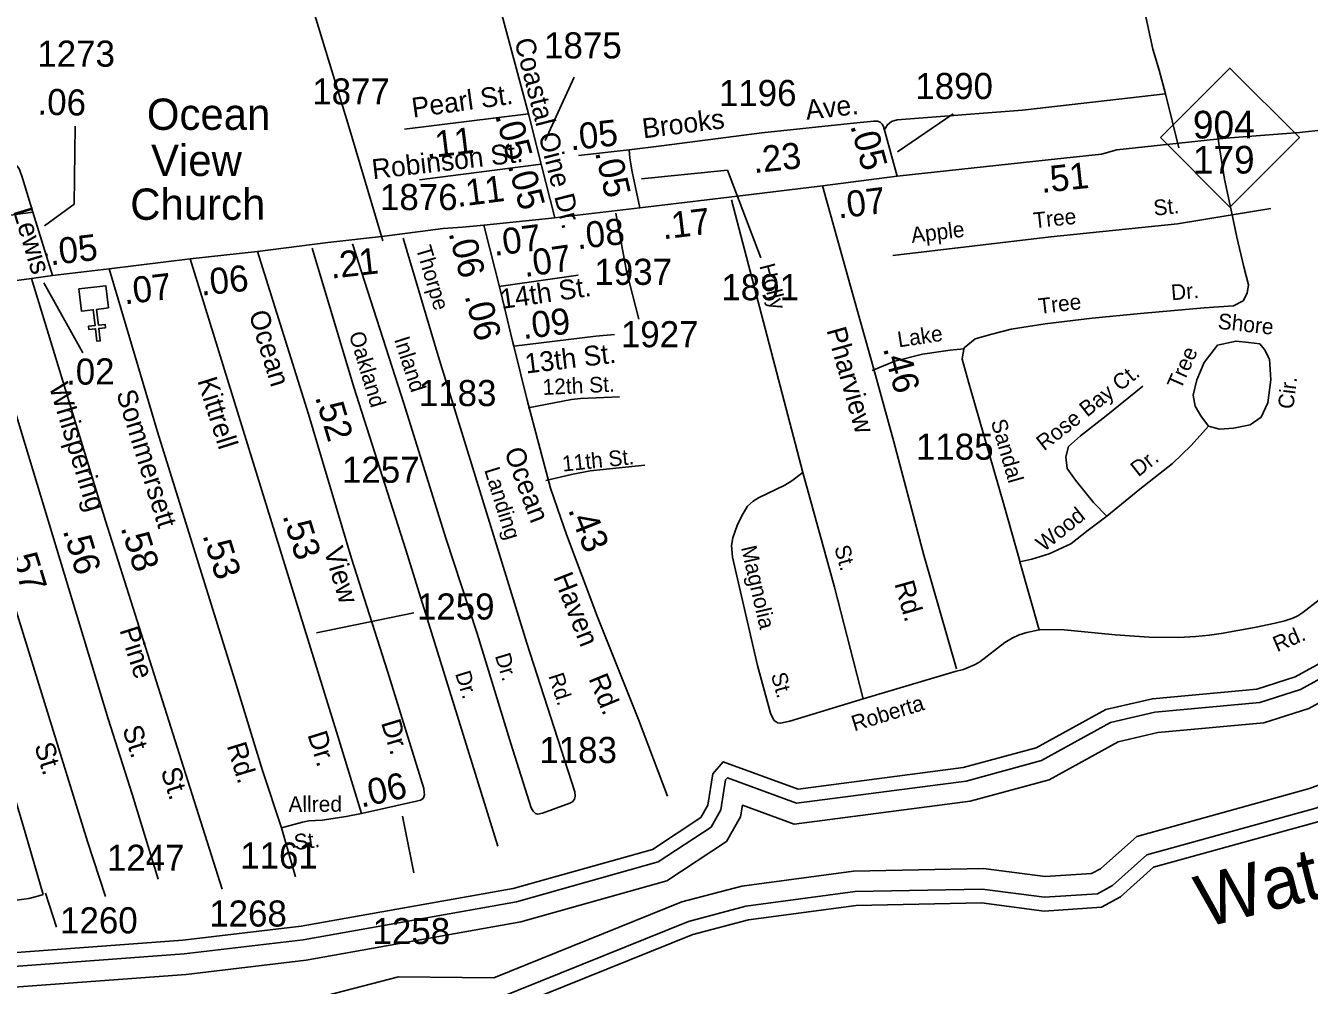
# Model space of a CAD drawing. Extents: x 2104537 to 2336408, y 34176 to 229611.
# Drawn here: x 2158685 to 2164832, y 51062 to 55659 of the extents above; entities that cross this region are included whole.
import ezdxf

# ---------------------------------------------------------------- set-up
doc = ezdxf.new("R2010")
doc.units = 0
for name, color, linetype in [('Exist Cultural Church CELL', 7, 'Continuous'), ('Exist Cultural Church Label', 7, 'Continuous'), ('Exist Hydrographic Buffer Line', 7, 'Continuous'), ('Exist Hydrographic Creek Single Shore', 7, 'Continuous'), ('Exist Hydrographic Intracoastal Waterway Label', 7, 'Continuous'), ('Exist Road Non-System Type 51', 7, 'Continuous'), ('Exist Road Non-System Type 51 Label', 7, 'Continuous'), ('Exist Road Primary NC Attributed', 7, 'Continuous'), ('Exist Road Primary NC Mileage Hundredths English Label', 7, 'Continuous'), ('Exist Road Primary NC Shield CELL', 7, 'Continuous'), ('Exist Road Primary NC Shield Number Label', 7, 'Continuous'), ('Exist Road Secondary Mileage Hundredths English Label', 7, 'Continuous'), ('Exist Road Secondary Type 51 Attributed', 7, 'Continuous'), ('Exist Road Secondary Type 51 Label', 7, 'Continuous'), ('Exist Road Secondary Type 51 Number Label', 7, 'Continuous')]:
    doc.layers.add(name, color=color, linetype=linetype)

msp = doc.modelspace()

# ---------------------------------------------------------------- linework, layer by layer
at = {"layer": 'Exist Cultural Church CELL'}
msp.add_lwpolyline([(2159081.2, 54307.1), (2159024.6, 54300.5), (2159033.3, 54224.9), (2159065.1, 54228.5), (2159066.9, 54212.6), (2159035.1, 54209), (2159041.9, 54149.2), (2159026, 54147.4), (2159019.2, 54207.2), (2158987.4, 54203.5), (2158985.5, 54219.4), (2159017.3, 54223), (2159008.7, 54298.7), (2158951.4, 54292.3), (2158939.3, 54398), (2159069.1, 54412.9)], close=True, dxfattribs=at)
at = {"layer": 'Exist Hydrographic Buffer Line'}
for points in [[(2156978.2, 50634.6), (2157458.8, 50711.5), (2157846.2, 50732.5), (2158201.4, 50660.7), (2158314.2, 50671.9), (2158718.8, 50866.3), (2159602.1, 50982.2), (2160082.7, 51001.9), (2160470, 51103.9), (2160926.2, 51098.3), (2161827.5, 51462.5), (2162114.4, 51538.1), (2162649.7, 51609.5), (2163271.1, 51621.3), (2163567.4, 51583.1), (2163789.8, 51597.4), (2163832.4, 51621.2), (2164005.5, 51776), (2164833.6, 52005.1), (2165267.9, 52168), (2165915.7, 52333.7), (2167002.1, 52512.1), (2168593, 53013.8), (2168957.8, 53060.6)], [(2157022, 50541.9), (2157469.2, 50613.5), (2157839, 50633.5), (2158196.4, 50561.3), (2158341.2, 50575.6), (2158747.2, 50770.7), (2159610.5, 50884.1), (2160097.4, 50903.9), (2160482.2, 51005.3), (2160944.8, 50999.6), (2161858.6, 51368.9), (2162133.5, 51441.3), (2162657.2, 51511.2), (2163265.7, 51522.7), (2163564.3, 51484.3), (2163818.3, 51500.6), (2163889.8, 51540.6), (2164054, 51687.3), (2164864, 51911.5), (2165297.5, 52074), (2165935.9, 52237.2), (2167025, 52416.1), (2168614.2, 52917.3), (2168920.3, 52956.6)], [(2157832.9, 51093.4), (2159444.5, 51212.8), (2160013.7, 51281), (2161034.8, 51462.5), (2161713.7, 51653.4), (2161967.6, 51820.8), (2162014.2, 51903.3), (2162037.1, 52047), (2162045.4, 52056.6), (2162376.6, 51935.1), (2163188.1, 52040.6), (2163549, 52138.8), (2163880.9, 52322.1), (2164091.7, 52370.5), (2164594.5, 52416.9), (2164790.2, 52479.8), (2165127.6, 52664.5)], [(2157849, 50995.9), (2159454, 51114.8), (2160028.2, 51183.6), (2161056.8, 51366.4), (2161755.1, 51562.8), (2162041.6, 51751.7), (2162108.6, 51870.3), (2162117.4, 51925.3), (2162365.4, 51834.4), (2163207.5, 51943.8), (2163586.3, 52046.9), (2163916.4, 52229.2), (2164107.3, 52273), (2164614.3, 52319.8), (2164829.2, 52389), (2165186.5, 52584.5)]]:
    msp.add_lwpolyline(points, dxfattribs=at)
at = {"layer": 'Exist Hydrographic Creek Single Shore'}
for points in [[(2157037.9, 50478), (2157476.2, 50548.2), (2157834.2, 50567.5), (2158193.1, 50495), (2158359.2, 50511.5), (2158766.2, 50707), (2159616.1, 50818.6), (2160107.2, 50838.7), (2160490.3, 50939.6), (2160957.2, 50933.8), (2161879.3, 51306.5), (2162146.3, 51376.8), (2162662.2, 51445.6), (2163262.2, 51457), (2163562.2, 51418.4), (2163837.3, 51436.1), (2163928.2, 51486.8), (2164086.3, 51628.2), (2164884.3, 51849), (2165317.2, 52011.3), (2165949.4, 52173), (2167040.2, 52352.1), (2168628.4, 52853), (2168895.4, 52887.2)], [(2157822.1, 51158.4), (2159438.1, 51278.1), (2160004.1, 51346), (2161020.1, 51526.5), (2161686.1, 51713.8), (2161918.2, 51866.8), (2161951.3, 51925.3), (2161975.3, 52075.7), (2162025.3, 52133.8), (2162384.1, 52002.2), (2163175.2, 52105.1), (2163524.2, 52200), (2163857.2, 52383.9), (2164081.3, 52435.4), (2164581.3, 52481.5), (2164764.2, 52540.3), (2165088.4, 52717.8)]]:
    msp.add_lwpolyline(points, dxfattribs=at)
at = {"layer": 'Exist Road Non-System Type 51'}
for p, q in [((2164144.2, 55332.3), (2164207.5, 55074.5)), ((2164389.1, 55160.3), (2164399.1, 55095.2)), ((2162064.4, 54825.5), (2162407.3, 53518.6)), ((2164462.2, 54753.4), (2164648.5, 54783.8)), ((2163446.5, 53091), (2163538.1, 52765.3)), ((2162695.2, 52435.5), (2163136.7, 52565.8)), ((2158779.2, 51503.4), (2158831.9, 51340.6))]:
    msp.add_line(p, q, dxfattribs=at)
for points in [[(2163617.3, 58497.2), (2163725.5, 57745.4), (2163839.2, 56989.6), (2163998.7, 55955.9), (2164044.1, 55724), (2164083, 55546.1), (2164113.6, 55446.1), (2164144.2, 55332.3)], [(2159650, 57076.6), (2159831.3, 56473.4), (2160040.8, 55805.9), (2160232.1, 55176.5), (2160395.1, 54629)], [(2162597.9, 56863.2), (2160992, 56449.3), (2160957.6, 56434.9), (2160903.8, 56404.4), (2160865.9, 56374.6), (2160847.5, 56356.3), (2160832.3, 56336.3), (2160820.2, 56305), (2160817.1, 56281.1), (2160824.5, 56238), (2161092.8, 55236.9)], [(2164144.2, 55332.3), (2163458.6, 55254.7), (2162858.6, 55207.8), (2162831.5, 55201.1), (2162812.2, 55185.1), (2162796.6, 55159.5)], [(2164399.1, 55095.2), (2164425.5, 54924.8), (2164462.2, 54753.4)], [(2158616.1, 55005.8), (2158633.1, 54995.6), (2158646, 54984.7), (2158655.5, 54969.7), (2158669.8, 54928.9), (2158719.3, 54766.4)], [(2161510.6, 54760.7), (2161562.4, 54483.8), (2161621.6, 54253.3)], [(2162838.3, 54558.2), (2163594.2, 54647.8), (2164200.9, 54710.8), (2164462.2, 54753.4)], [(2164462.2, 54753.4), (2164485.2, 54646.1), (2164518.4, 54503.5), (2164541.6, 54417.2), (2164535, 54377.4), (2164515.1, 54340.9), (2164468.6, 54317.7), (2164329.4, 54307.8), (2164024.4, 54281.2), (2163792.3, 54258), (2163566.8, 54231.5), (2163404.4, 54204.9), (2163311.5, 54181.7), (2163232, 54158.5), (2163178.9, 54115.4), (2163178.3, 54112)], [(2160057.1, 54593.2), (2160256.9, 53927.9), (2160504.7, 53148.8), (2160946.5, 51728.4)], [(2160249.2, 54614.1), (2160497.1, 53845.1), (2160696.7, 53203.8), (2160847.1, 52748.4), (2161007.8, 52220.7), (2161104.9, 51913), (2161114.5, 51897.4), (2161125.7, 51885.4), (2161137.5, 51882.8), (2161159.9, 51887.3), (2161290.1, 51934.7), (2161304, 51942), (2161313.4, 51954.2), (2161316.6, 51969), (2161314.4, 51989.3), (2161085.4, 52701.5), (2160660.1, 54077.9), (2160493.1, 54641.5)], [(2162739, 54007.5), (2162847.4, 54052.3), (2162980, 54085.5), (2163112.6, 54105.4), (2163178.3, 54112)], [(2163178.3, 54112), (2163169, 54062.3), (2163205.4, 53936.2), (2163369.6, 53365.7), (2163445.8, 53093.6), (2163446.5, 53091)], [(2164349.3, 53740.5), (2164402.3, 53727.2), (2164468.6, 53730.6), (2164548.2, 53747.1), (2164601.3, 53783.6), (2164634.4, 53853.3), (2164647.7, 53962.8), (2164641.1, 54062.3), (2164617.8, 54108.7), (2164594.6, 54135.3), (2164541.6, 54141.9), (2164481.9, 54148.5), (2164392.4, 54128.6), (2164329.4, 54045.7), (2164292.9, 53962.8), (2164276.3, 53889.8), (2164286.3, 53836.7), (2164312.8, 53790.3), (2164349.3, 53740.5)], [(2164034.3, 53932.9), (2163858.6, 53790.3), (2163735.9, 53694.1), (2163679.6, 53644.3), (2163666.3, 53594.5), (2163672.9, 53538.2), (2163712.7, 53481.8), (2163798.9, 53375.6), (2163861.9, 53309.3)], [(2161529.1, 53882), (2161341.2, 53873.1), (2161299.5, 53869), (2161091.3, 53828.1)], [(2163861.9, 53309.3), (2164021.1, 53438.6), (2164176.9, 53561.4), (2164266.4, 53647.6), (2164349.3, 53740.5)], [(2161650.1, 53553.7), (2161388.1, 53526.2), (2161298.2, 53509.6), (2161176.2, 53481.1)], [(2162407.3, 53518.6), (2162354.4, 53479.2), (2162319.9, 53457.9), (2162194, 53397.4), (2162168.1, 53381.4), (2162142, 53357.3), (2162116.3, 53315.2), (2162092.4, 53264.5), (2162070.9, 53206.5), (2162064.6, 53168.9), (2162070.1, 53114), (2162190.3, 52594.9), (2162252.2, 52366.9), (2162267.6, 52333.2), (2162275.7, 52325.5), (2162287.7, 52319.3), (2162299.8, 52317.5), (2162343.7, 52327.8), (2162695.2, 52435.5)], [(2162407.3, 53518.6), (2162558.1, 52969), (2162695.2, 52435.5)], [(2163861.9, 53309.3), (2163772.4, 53242.9), (2163689.5, 53176.6), (2163586.7, 53130.1), (2163503.8, 53103.6), (2163446.5, 53091)], [(2164879, 52908.8), (2164801.4, 52848.3), (2164777.4, 52832.1), (2164753, 52821), (2164715.6, 52808), (2164669.5, 52798), (2164569.7, 52777), (2164410, 52748.3), (2164355, 52739.8), (2164287.3, 52733.2), (2164207.8, 52729.2), (2164065.8, 52730.6), (2163902, 52742), (2163641.9, 52767.3), (2163541.5, 52766), (2163538.1, 52765.3)], [(2163538.1, 52765.3), (2163478.9, 52753.1), (2163442.6, 52741), (2163409.1, 52724.9), (2163374, 52704.9), (2163254.4, 52612.4), (2163231.2, 52599.1), (2163176.6, 52575.8), (2163136.7, 52565.8)], [(2160293.4, 51885.3), (2160219.5, 51870.5), (2160104.1, 51852.9), (2160040.2, 51849.7), (2160010.1, 51844.4), (2159909.7, 51817.3)], [(2159909.7, 51817.3), (2159977, 51581.4)]]:
    msp.add_lwpolyline(points, dxfattribs=at)
at = {"layer": 'Exist Road Primary NC Attributed'}
for p, q in [((2162501.1, 54891.5), (2162857.8, 54937.9)), ((2160878.9, 54703.7), (2161219.2, 54738.7)), ((2159083.9, 54495), (2159472.3, 54542.4)), ((2159472.3, 54542.4), (2159794.9, 54577.6)), ((2158813.3, 54462.9), (2159083.9, 54495)), ((2158450.9, 54412.4), (2158712.3, 54447.6)), ((2158712.3, 54447.6), (2158813.3, 54462.9))]:
    msp.add_line(p, q, dxfattribs=at)
for points in [[(2162857.8, 54937.9), (2163581.5, 55016.4), (2163837, 55044.3), (2163910.9, 55064.4), (2164433, 55121.2), (2164785.4, 55147), (2164901.4, 55159.7), (2165221.6, 55188.2), (2165371.5, 55201.6), (2165512.3, 55214.9)], [(2161625.6, 54786.9), (2162054.5, 54838.3), (2162501.1, 54891.5)], [(2161219.2, 54738.7), (2161625.6, 54786.9)], [(2159794.9, 54577.6), (2160132, 54620.9), (2160404, 54651.2), (2160684.3, 54687.2), (2160776.8, 54694.1), (2160878.9, 54703.7)]]:
    msp.add_lwpolyline(points, dxfattribs=at)
at = {"layer": 'Exist Road Primary NC Shield CELL'}
msp.add_lwpolyline([(2164118.8, 55123.3), (2164451.8, 55456.3), (2164784.8, 55123.3), (2164451.8, 54790.3)], close=True, dxfattribs=at)
at = {"layer": 'Exist Road Secondary Type 51 Attributed'}
for p, q in [((2161575.3, 55064.8), (2161331.9, 55037.6)), ((2161153.5, 54996.6), (2160570.9, 54920.6)), ((2161219.2, 54738.7), (2161153.5, 54996.6)), ((2158813.3, 54462.9), (2158719.3, 54766.4)), ((2161330.7, 54464), (2160951.5, 54409.2))]:
    msp.add_line(p, q, dxfattribs=at)
for points in [[(2161092.8, 55236.9), (2160499.1, 55163.7)], [(2161153.5, 54996.6), (2161092.8, 55236.9)], [(2162777, 55196.8), (2162764, 55201.3), (2162746.5, 55202.1), (2162633.3, 55191), (2162210.6, 55145.7), (2161730.6, 55083), (2161575.3, 55064.8)], [(2162857.8, 54937.9), (2162792.3, 55176.5), (2162786, 55188.2), (2162777, 55196.8)], [(2161625.6, 54786.9), (2161589.2, 54958.9), (2161578.6, 55024.3), (2161575.3, 55064.8)], [(2162501.1, 54891.5), (2162653.7, 54343.5), (2162746.9, 54013.8), (2162842.3, 53665.8), (2162985.4, 53123.2), (2163142.4, 52578.9)], [(2155566.6, 54181.8), (2155970.1, 54322.2), (2156265.3, 54418.5), (2156381.5, 54447.6), (2156480.8, 54469), (2156551.2, 54484.3), (2156636.8, 54499.6), (2156827.9, 54524.1), (2157474.7, 54605.2), (2158468.6, 54733.1), (2158719.3, 54766.4)], [(2160878.9, 54703.7), (2160961, 54382.3), (2161017, 54148.1), (2161023, 54124.3)], [(2159472.3, 54542.4), (2160179.7, 52256.7), (2160293.4, 51885.3)], [(2159794.9, 54577.6), (2160039.2, 53798.9), (2160245, 53107.5), (2160418, 52568), (2160590.8, 52005.2), (2160593.8, 51986.1), (2160595.2, 51976), (2160591.9, 51965.1)], [(2159083.9, 54495), (2159315.7, 53713.1), (2159685.8, 52524.4), (2159818.2, 52090.7), (2159909.7, 51817.3)], [(2158450.9, 54412.4), (2159080.2, 52338.9), (2159195.3, 51978), (2159320, 51570.8)], [(2158712.3, 54447.6), (2159066.3, 53287.4), (2159461.9, 52041.5), (2159625.2, 51522.7)], [(2157911.1, 54348.2), (2158357.6, 52862.8), (2158518.2, 52345.8), (2158681.8, 51795), (2158768.9, 51498.3)], [(2158175.6, 54381.8), (2158402.9, 53627.3), (2158624.8, 52903.2), (2158981.2, 51751.5), (2159067, 51488.7)], [(2157637.1, 54315.2), (2158276.6, 52186.7), (2158446.3, 51642.1), (2158491.1, 51499.8), (2158498, 51485.9), (2158510.9, 51471.8), (2158533.1, 51463.9), (2158557, 51461.8), (2158616.8, 51466.5), (2158699.7, 51478.4), (2158742.2, 51489), (2158768.9, 51498.3)], [(2161023, 54124.3), (2161416, 54171.3), (2161504.3, 54180.6)], [(2161023, 54124.3), (2161087, 53866), (2161197.5, 53444.5), (2161247.6, 53300.3), (2161275.2, 53221.6), (2161424.3, 52822.4), (2161619, 52336.2), (2161759.3, 51968.6)], [(2160591.9, 51965.1), (2160587.8, 51957.2), (2160575, 51949.8), (2160556.4, 51943.8), (2160293.4, 51885.3)]]:
    msp.add_lwpolyline(points, dxfattribs=at)
at = {"layer": 'Exist Road Secondary Type 51 Number Label'}
for p, q in [((2161172.5, 55109.7), (2161311.7, 55412.2)), ((2162860.5, 55055.3), (2163126.7, 55236.8)), ((2158771, 54427), (2158958.8, 54092.2)), ((2160077.5, 52750.2), (2160543.3, 52847)), ((2160488.9, 51873), (2160543.3, 51600.7))]:
    msp.add_line(p, q, dxfattribs=at)
for points in [[(2158775.7, 54700.9), (2158916.9, 54804.2), (2158921.1, 55177.8)], [(2161633.4, 54924.9), (2162045.3, 54966.9), (2162205.1, 54546.5)]]:
    msp.add_lwpolyline(points, dxfattribs=at)

# ---------------------------------------------------------------- texts
at = {"layer": 'Exist Cultural Church Label'}
for s, p in [('Ocean', (2159265.3, 55160.2)), ('View', (2159285.3, 54939.3)), ('Church', (2159185.6, 54729.3))]:
    msp.add_text(s, height=150, dxfattribs=at).set_placement(p)
at = {"layer": 'Exist Hydrographic Intracoastal Waterway Label'}
msp.add_text('Waterway', height=250, rotation=14.36697, dxfattribs=at).set_placement((2164328, 51336.9))
at = {"layer": 'Exist Road Non-System Type 51 Label'}
for s, rotation, p in [('St.', 5.93075, (2164089.9, 54748.8)), ('Apple', 6.75728, (2162929.3, 54618.6)), ('Tree', 5.93075, (2163514.3, 54689)), ('Thorpe', 286.50022, (2160552.8, 54594)), ('Holly', 284.70237, (2162198.2, 54509.3)), ('Dr.', 4.97249, (2164173.2, 54343.6)), ('Tree', 6.71356, (2163538.9, 54277.7)), ('Shore', 353.65626, (2164391.2, 54208.1)), ('Oakland', 286.71334, (2160232, 54182)), ('Inland', 287.87372, (2160448.3, 54157)), ('Lake', 8.53544, (2162865.7, 54118.1)), ('Tree', 66.26203, (2164216.7, 53911.6)), ('12th St.', 2.69588, (2161162, 53890.1)), ('Rose Bay Ct.', 38.10413, (2163561.8, 53620.1)), ('Cir.', 83.0925, (2164755.5, 53819.8)), ('Sandal', 286.04703, (2163306.5, 53763)), ('11th St.', 5.97562, (2161257.5, 53523.2)), ('Landing', 287.16862, (2160880.3, 53531.8)), ('Dr.', 38.22621, (2164013.3, 53495.2)), ('Wood', 38.67509, (2163560.8, 53136.6)), ('Magnolia', 283.04195, (2162110, 53159.9)), ('St.', 285.34747, (2162556.7, 53160.3)), ('Rd.', 23.0513, (2164677.8, 52657.8)), ('Dr.', 286.94183, (2160931.2, 52641.2)), ('Dr.', 287.27757, (2160740.6, 52556)), ('Rd.', 287.83024, (2161187.3, 52545.1)), ('St.', 285.18978, (2162253.3, 52550.8)), ('Roberta ', 17.03882, (2162653, 52278.7)), ('Allred', 0.36426, (2159943.4, 51892.5)), ('St.', 7.54582, (2159975.1, 51709.8))]:
    msp.add_text(s, height=75, rotation=rotation, dxfattribs=at).set_placement(p)
at = {"layer": 'Exist Road Primary NC Mileage Hundredths English Label'}
for s, rotation, p in [('.51', 6.21423, (2163550.7, 54857.6)), ('.07', 6.82095, (2162577.5, 54735.5)), ('.17', 6.89233, (2161737.9, 54635.6)), ('.08', 6.56972, (2161327.8, 54588)), ('.05', 6.76919, (2158804.1, 54511.1)), ('.07', 7.3266, (2160929.4, 54556.2)), ('.21', 6.37489, (2160148.4, 54447.4)), ('.07', 6.96153, (2159158.8, 54323.7)), ('.06', 6.22386, (2159526.4, 54365.6)), ('.02', 0.68287, (2158878.9, 53938.7))]:
    msp.add_text(s, height=125, rotation=rotation, dxfattribs=at).set_placement(p)
at = {"layer": 'Exist Road Primary NC Shield Number Label'}
for s, p in [('904', (2164274.8, 55119)), ('179', (2164274.8, 54951))]:
    msp.add_text(s, height=132.5, dxfattribs=at).set_placement(p)
at = {"layer": 'Exist Road Secondary Mileage Hundredths English Label'}
for s, rotation, p in [('.06', 358.8395, (2158740.4, 55233)), ('.05', 285.54693, (2160932.5, 55228.4)), ('.05', 6.3843, (2161295.3, 55061.4)), ('.11', 7.02971, (2160606.3, 55023)), ('.05', 285.36105, (2162632.9, 55180.2)), ('.23', 6.12453, (2162172.6, 54952.6)), ('.05', 283.02383, (2161410.8, 55052.8)), ('.05', 285.54693, (2160992.4, 54990.9)), ('.11', 7.42889, (2160753.2, 54790.3)), ('.06', 284.32761, (2160709.3, 54666.3)), ('.07', 8.22599, (2161075.2, 54454.9)), ('.06', 284.32761, (2160786.5, 54365.5)), ('.09', 6.82132, (2161068.3, 54157.7)), ('.46', 284.76482, (2162790.1, 54113.9)), ('.52', 286.57968, (2160069.5, 53880.9)), ('.53', 287.19711, (2159913.9, 53312.2)), ('.43', 291.82059, (2161280.5, 53341)), ('.58', 287.61601, (2159138.4, 53254.8)), ('.56', 286.88269, (2158861.6, 53241)), ('.53', 287.29597, (2159530.8, 53218.5)), ('.57', 287.03884, (2158601.9, 53158.2)), ('.06', 12.5467, (2160292.1, 51913.4))]:
    msp.add_text(s, height=125, rotation=rotation, dxfattribs=at).set_placement(p)
at = {"layer": 'Exist Road Secondary Type 51 Label'}
for s, rotation, p in [('Coastal Oine Dr.', 284.35685, (2161024.5, 55587.9)), ('Pearl St.', 7.93053, (2160540.2, 55218.4)), ('Ave.', 6.50662, (2162424.7, 55208)), ('Brooks', 7.17658, (2161643.4, 55119.2)), ('Robinson St.', 6.60089, (2160348.2, 54923.8)), ('Lewis', 286.63901, (2158623.3, 54772.1)), ('14th St.', 8.29019, (2160964.3, 54302)), ('Ocean ', 287.04623, (2159752.2, 54280.5)), ('Pharview', 285.75896, (2162519.1, 54201.2)), ('13th St.', 6.87307, (2161081.2, 53992.8)), ('Kittrell', 287.45204, (2159506.2, 53959.3)), ('Whispering ', 286.99068, (2158795.2, 53932.1)), ('Sommersett', 287.29596, (2159117.9, 53899.7)), ('Ocean ', 290.63731, (2160975.1, 53620)), ('View', 286.57966, (2160111.6, 53147.3)), ('Haven', 291.47684, (2161210.6, 53018.2)), ('Rd.', 285.77317, (2162844.5, 52986.9)), ('Pine', 287.61599, (2159133.2, 52764.7)), ('Rd.', 292.36638, (2161379, 52531.8)), ('Dr.', 286.9549, (2160385.7, 52320.8)), ('St.', 287.69054, (2159146.9, 52291.6)), ('Dr.', 287.45204, (2160033.4, 52263.6)), ('St.', 287.19632, (2158725.2, 52210.1)), ('Rd.', 286.9756, (2159646.8, 52210.7)), ('St.', 287.61599, (2159330.5, 52090.6))]:
    msp.add_text(s, height=95, rotation=rotation, dxfattribs=at).set_placement(p)
at = {"layer": 'Exist Road Secondary Type 51 Number Label'}
for s, p in [('1273', (2158740.4, 55462.8)), ('1875', (2161167.5, 55502.4)), ('1877', (2160057, 55281.8)), ('1196', (2162004.6, 55274.5)), ('1890', (2162945.3, 55307.8)), ('1876', (2160381.5, 54775.7)), ('1937', (2161408.4, 54417.7)), ('1891', (2162016.4, 54344.1)), ('1927', (2161535.1, 54118.9)), ('1183', (2160567.5, 53836.9)), ('1185', (2162948.6, 53580.2)), ('1257', (2160199.6, 53469.7)), ('1259', (2160558.5, 52814.6)), ('1183', (2161144.7, 52127.4)), ('1247', (2159073.7, 51611)), ('1161', (2159711.9, 51621.8)), ('1268', (2159563.7, 51343.9)), ('1260', (2158849.5, 51311.4)), ('1258', (2160345.7, 51259.8))]:
    msp.add_text(s, height=125, dxfattribs=at).set_placement(p)

doc.saveas('drawing.dxf')
